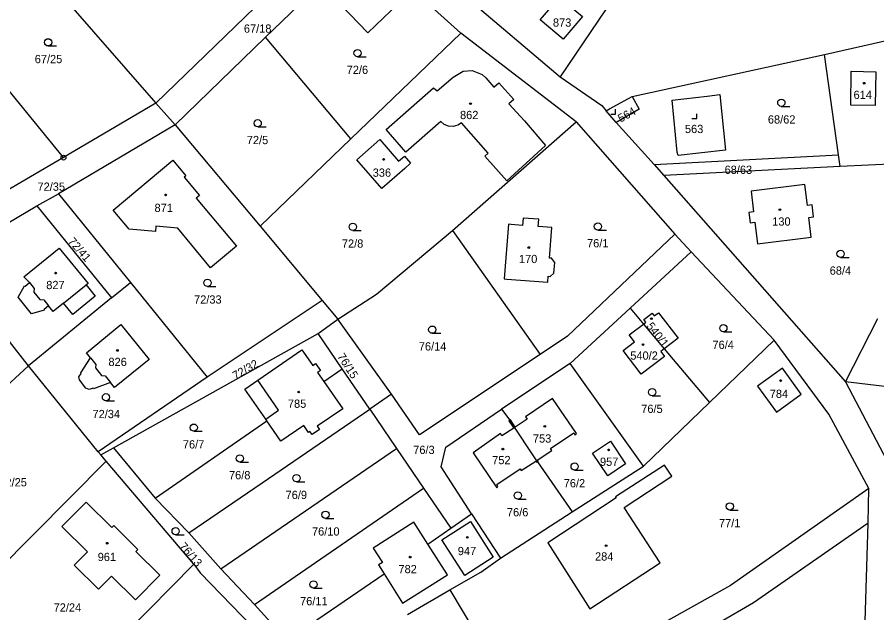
# Model space of a CAD drawing. Extents: x -725728 to -720881, y -1068679 to -1063504.
# Drawn here: x -724166.8 to -723989.4, y -1067726.8 to -1067604 of the extents above; entities that cross this region are included whole.
import ezdxf

# ---------------------------------------------------------------- set-up
doc = ezdxf.new("R2010")
doc.units = 0
for name, color, linetype in [('Hranice parcel', 7, 'Continuous'), ('Parcelní čísla', 7, 'Continuous'), ('Vnitřní kresba', 7, 'Continuous'), ('Značky bodu BP', 7, 'Continuous'), ('Značky budov', 7, 'Continuous'), ('Značky kultur', 7, 'Continuous')]:
    doc.layers.add(name, color=color, linetype=linetype)

# ---------------------------------------------------------------- blocks, each defined once
blk = doc.blocks.new('4.02_3')
at = {"layer": 'Značky budov'}
blk.add_circle((-0.001, 0), 0.0175, dxfattribs=at)
blk = doc.blocks.new('4.02_4')
at = {"layer": 'Značky budov'}
blk.add_circle((-0.001, 0), 0.0175, dxfattribs=at)
blk = doc.blocks.new('3.04_2')
at = {"layer": 'Značky kultur'}
blk.add_line((0.001, 0), (0.176, 0), dxfattribs=at)
blk.add_circle((0.001, 0.075), 0.075, dxfattribs=at)
blk = doc.blocks.new('3.04_3')
at = {"layer": 'Značky kultur'}
blk.add_line((0.001, 0), (0.176, 0), dxfattribs=at)
blk.add_circle((0.001, 0.075), 0.075, dxfattribs=at)
blk = doc.blocks.new('3.19_1')
at = {"layer": 'Značky kultur'}
for p, q in [((-0.1, 0), (0, 0)), ((0, 0), (0, 0.1))]:
    blk.add_line(p, q, dxfattribs=at)
blk = doc.blocks.new('1.05_2')
at = {"layer": 'Značky bodu BP'}
for radius in [0.05, 0.00303]:
    blk.add_circle((0, 0), radius, dxfattribs=at)

msp = doc.modelspace()

# ---------------------------------------------------------------- linework, layer by layer
at = {"layer": 'Hranice parcel'}
for p, q in [((-724093.16, -1067583.64), (-724054.78, -1067616.29)), ((-724169.9, -1067585.37), (-724138.21, -1067621.7)), ((-724138.21, -1067621.7), (-724100.01, -1067584.7)), ((-724115.56, -1067608.09), (-724095.68, -1067588.81)), ((-724075.25, -1067607.24), (-724095.68, -1067588.81)), ((-724039.24, -1067593.26), (-724054.78, -1067616.29)), ((-724157.3, -1067632.92), (-724184.38, -1067599.73)), ((-724097.96, -1067629.07), (-724075.25, -1067607.24)), ((-724051.47, -1067625.53), (-724075.25, -1067607.24)), ((-724134.22, -1067626.18), (-724115.56, -1067608.09)), ((-724097.96, -1067629.07), (-724115.56, -1067608.09)), ((-724039.92, -1067620.3), (-724000.17, -1067611.67)), ((-723997.31, -1067632.37), (-724000.17, -1067611.67)), ((-724138.21, -1067621.7), (-724157.3, -1067632.92)), ((-724138.21, -1067621.7), (-724134.22, -1067626.18)), ((-724043.19, -1067625.65), (-724045.24, -1067623.28)), ((-724134.22, -1067626.18), (-724158.34, -1067640.39)), ((-724134.22, -1067626.18), (-724116.71, -1067647.08)), ((-724076.95, -1067647.93), (-724051.47, -1067625.53)), ((-724051.47, -1067625.53), (-724031.11, -1067648.71)), ((-724043.19, -1067625.65), (-724035.32, -1067634.32)), ((-724116.71, -1067647.08), (-724097.96, -1067629.07)), ((-724157.3, -1067632.92), (-724174.98, -1067643.25)), ((-724035.32, -1067634.32), (-723997.31, -1067632.37)), ((-723996.98, -1067634.78), (-723997.31, -1067632.37)), ((-723976.95, -1067633.79), (-723996.98, -1067634.78)), ((-724035.32, -1067634.32), (-724033.33, -1067636.59)), ((-723996.98, -1067634.78), (-724033.33, -1067636.59)), ((-724033.33, -1067636.59), (-723995.85, -1067679.18)), ((-724162.76, -1067642.87), (-724158.34, -1067640.39)), ((-724158.34, -1067640.39), (-724143.46, -1067658.69)), ((-724181.7, -1067654.01), (-724162.76, -1067642.87)), ((-724162.76, -1067642.87), (-724147.35, -1067661.84)), ((-724116.71, -1067647.08), (-724103.88, -1067662.4)), ((-724076.95, -1067647.93), (-724058.86, -1067673.51)), ((-724027.69, -1067652.36), (-724031.11, -1067648.71)), ((-724040.31, -1067664), (-724027.69, -1067652.36)), ((-724010.6, -1067670.6), (-724027.69, -1067652.36)), ((-724164.52, -1067675.89), (-724181.7, -1067654.01)), ((-724147.35, -1067661.84), (-724143.46, -1067658.69)), ((-724143.46, -1067658.69), (-724127.62, -1067678.19)), ((-724147.35, -1067661.84), (-724164.52, -1067675.89)), ((-724103.88, -1067662.4), (-724127.62, -1067678.19)), ((-724103.88, -1067662.4), (-724100.66, -1067666.24)), ((-724052.67, -1067675.4), (-724040.31, -1067664)), ((-724040.31, -1067664), (-724037.56, -1067667.26)), ((-724104.71, -1067669.19), (-724100.66, -1067666.24)), ((-724089.61, -1067681.69), (-724100.66, -1067666.24)), ((-724037.56, -1067667.26), (-724033.26, -1067672.36)), ((-723995.85, -1067679.18), (-723989.19, -1067666.08)), ((-724147, -1067692.79), (-724104.71, -1067669.19)), ((-724099.75, -1067676.47), (-724104.71, -1067669.19)), ((-724023.93, -1067683.43), (-724010.6, -1067670.6)), ((-724033.26, -1067672.36), (-724023.93, -1067683.43)), ((-724164.52, -1067675.89), (-724192.13, -1067701.31)), ((-724150.11, -1067693.62), (-724164.52, -1067675.89)), ((-724103.54, -1067679.08), (-724099.75, -1067676.47)), ((-724094.02, -1067684.83), (-724099.75, -1067676.47)), ((-724052.67, -1067675.4), (-724066.87, -1067684.8)), ((-724037.54, -1067696.54), (-724052.67, -1067675.4)), ((-724127.62, -1067678.19), (-724150.11, -1067693.62)), ((-723995.85, -1067679.18), (-723984.95, -1067699.95)), ((-724089.61, -1067681.69), (-724094.02, -1067684.83)), ((-724037.54, -1067696.54), (-724023.93, -1067683.43)), ((-724094.02, -1067684.83), (-724088.56, -1067692.89)), ((-724066.87, -1067684.8), (-724065.18, -1067687.11)), ((-724059.45, -1067695.65), (-724065.18, -1067687.11)), ((-724138.37, -1067703.17), (-724115.32, -1067687.21)), ((-724149.59, -1067694.23), (-724150.11, -1067693.62)), ((-724149.59, -1067694.23), (-724147, -1067692.79)), ((-724148.45, -1067695.56), (-724149.59, -1067694.23)), ((-724147, -1067692.79), (-724138.37, -1067703.17)), ((-724124.82, -1067717.73), (-724088.56, -1067692.89)), ((-724088.56, -1067692.89), (-724082.95, -1067701.12)), ((-724148.45, -1067695.56), (-724174.38, -1067721.62)), ((-724130.37, -1067716.75), (-724148.45, -1067695.56)), ((-724059.45, -1067695.65), (-724052.27, -1067706.01)), ((-724052.27, -1067706.01), (-724037.54, -1067696.54)), ((-724117.84, -1067725.07), (-724082.95, -1067701.12)), ((-724082.95, -1067701.12), (-724077.31, -1067709.39)), ((-723991.2, -1067708.33), (-723991.03, -1067701.14)), ((-724138.37, -1067703.17), (-724131.4, -1067710.34)), ((-724077.31, -1067709.39), (-724073.08, -1067706.39)), ((-724073.08, -1067706.39), (-724067.09, -1067715.54)), ((-724067.09, -1067715.54), (-724052.27, -1067706.01)), ((-724082.1, -1067712.65), (-724077.31, -1067709.39)), ((-724131.4, -1067710.34), (-724124.82, -1067717.73)), ((-724154.31, -1067740.95), (-724130.37, -1067716.75)), ((-724124.82, -1067717.73), (-724117.84, -1067725.07)), ((-724111.18, -1067732.46), (-724091.12, -1067718.8)), ((-724086.27, -1067727.14), (-724077.53, -1067722.09)), ((-724077.53, -1067722.09), (-724063.41, -1067745.63)), ((-724117.84, -1067725.07), (-724111.18, -1067732.46))]:
    msp.add_line(p, q, dxfattribs=at)
for points in [[(-724094.49, -1067607.21), (-724088.14, -1067601.11), (-724092.5, -1067596.58), (-724091.95, -1067596.06), (-724093.21, -1067594.75), (-724100.1, -1067601.37), (-724094.49, -1067607.21)], [(-724054.9, -1067599.83), (-724050.17, -1067603.78), (-724054.16, -1067608.49), (-724058.88, -1067604.52), (-724054.9, -1067599.83)], [(-724000.17, -1067611.67), (-723986.52, -1067608.56), (-723976.95, -1067633.79)], [(-724090.69, -1067627.11), (-724080.88, -1067618.5), (-724080.16, -1067619.18), (-724076.88, -1067616.33), (-724074.77, -1067615.06), (-724072.95, -1067614.98), (-724070.84, -1067615.8), (-724070.1, -1067616.46), (-724068.45, -1067618.39), (-724067.4, -1067617.49), (-724064.32, -1067620.95), (-724065.37, -1067621.86), (-724062.14, -1067625.35), (-724057.79, -1067630.41), (-724065.78, -1067637.73), (-724070.3, -1067632.61), (-724069.62, -1067632), (-724075.12, -1067625.77), (-724075.88, -1067626.24), (-724076.83, -1067626.48), (-724077.79, -1067626.43), (-724078.68, -1067626.07), (-724079.42, -1067625.45), (-724086.59, -1067631.78), (-724090.69, -1067627.11)], [(-723989.59, -1067615.2), (-723989.71, -1067622.2), (-723994.77, -1067622.11), (-723994.65, -1067615.11), (-723989.59, -1067615.2)], [(-724054.78, -1067616.29), (-724046.19, -1067622.14), (-724045.24, -1067623.28)], [(-724045.24, -1067623.28), (-724044.6, -1067622.89), (-724039.92, -1067620.3)], [(-724039.92, -1067620.3), (-724038.42, -1067622.93), (-724043.19, -1067625.65)], [(-724030.61, -1067631.81), (-724031.65, -1067621.07), (-724024.42, -1067620.22), (-724021.8, -1067619.93), (-724020.6, -1067631.4), (-724030.42, -1067632.48), (-724030.61, -1067631.81)], [(-724085.64, -1067634.1), (-724086.81, -1067635.15), (-724091.6, -1067639.3), (-724096.75, -1067633.36), (-724091.97, -1067629.2), (-724088.1, -1067633.66), (-724086.88, -1067632.62), (-724085.64, -1067634.1)], [(-724138.21, -1067647.08), (-724138.33, -1067648.17), (-724143.74, -1067647.66), (-724147.06, -1067643.73), (-724134.75, -1067633.45), (-724132.05, -1067636.66), (-724132.41, -1067636.95), (-724129.22, -1067640.76), (-724129.87, -1067641.3), (-724121.59, -1067651.22), (-724126.92, -1067655.65), (-724133.71, -1067647.48), (-724138.21, -1067647.08)], [(-724014.84, -1067644.12), (-724015.82, -1067644.24), (-724015.55, -1067646.39), (-724014.58, -1067646.27), (-724014.04, -1067650.68), (-724002.93, -1067649.33), (-724003.42, -1067645.29), (-724002.46, -1067645.17), (-724002.76, -1067642.67), (-724003.72, -1067642.79), (-724004.25, -1067638.46), (-724015.36, -1067639.81), (-724014.84, -1067644.12)], [(-724056.04, -1067656.74), (-724055.88, -1067654.58), (-724056.56, -1067653.68), (-724056.94, -1067653.65), (-724056.45, -1067647.37), (-724059.3, -1067647.15), (-724059.19, -1067645.65), (-724062.38, -1067645.4), (-724062.5, -1067646.9), (-724064.89, -1067646.72), (-724065.42, -1067646.68), (-724066.29, -1067657.93), (-724065.76, -1067657.97), (-724057.32, -1067658.62), (-724057.23, -1067657.4), (-724056.85, -1067657.43), (-724056.04, -1067656.74)], [(-724100.66, -1067666.24), (-724092.7, -1067661.11), (-724076.95, -1067647.93)], [(-724031.11, -1067648.71), (-724053.21, -1067669.76), (-724058.86, -1067673.51)], [(-724166.65, -1067661.73), (-724165.37, -1067659.35), (-724165.2, -1067659.41), (-724164.32, -1067658.7), (-724165.46, -1067657.54), (-724158.17, -1067651.59), (-724152.21, -1067658.89), (-724152.64, -1067659.15), (-724150.73, -1067661.49), (-724155.38, -1067665.27), (-724157.3, -1067662.92), (-724159.45, -1067664.67), (-724160.4, -1067663.49), (-724161.29, -1067664.22), (-724161.26, -1067664.39), (-724163.87, -1067665.13), (-724166.65, -1067661.73)], [(-724037.56, -1067667.26), (-724037.06, -1067666.88), (-724037.48, -1067666.32), (-724035.74, -1067665.02), (-724035.32, -1067665.58), (-724034.43, -1067664.92), (-724030.41, -1067670.18), (-724033.26, -1067672.36)], [(-724151.18, -1067680.49), (-724151.98, -1067680.77), (-724152.66, -1067680.49), (-724154.01, -1067678.78), (-724154.09, -1067678.11), (-724153.66, -1067677.45), (-724153.74, -1067677.33), (-724151.72, -1067674.23), (-724152.57, -1067673.19), (-724145.44, -1067667.37), (-724139.59, -1067674.55), (-724146.74, -1067680.35), (-724147.58, -1067679.34), (-724151.09, -1067680.6), (-724151.18, -1067680.49)], [(-724033.26, -1067672.36), (-724034, -1067672.92), (-724033.23, -1067673.92), (-724038.02, -1067677.58), (-724041.75, -1067672.69), (-724039.39, -1067670.89), (-724040.49, -1067669.45), (-724037.56, -1067667.26)], [(-723961.74, -1067669.3), (-723963.49, -1067680.04), (-723967, -1067682.63), (-723995.85, -1067679.18)], [(-723991.03, -1067701.14), (-723999.27, -1067685.85), (-724010.6, -1067670.6)], [(-724115.32, -1067687.21), (-724115.54, -1067686.89), (-724119.83, -1067680.67), (-724117.15, -1067678.81), (-724108.06, -1067672.56), (-724105.84, -1067675.78), (-724105.28, -1067675.38), (-724104.25, -1067676.85), (-724104.82, -1067677.25), (-724103.54, -1067679.08)], [(-724058.86, -1067673.51), (-724083.77, -1067690.07), (-724089.61, -1067681.69)], [(-724004.99, -1067681.71), (-724008.89, -1067676.33), (-724014.04, -1067680.06), (-724010.13, -1067685.44), (-724004.99, -1067681.71)], [(-724103.54, -1067679.08), (-724099.59, -1067684.71), (-724104.89, -1067688.35), (-724104.45, -1067688.98), (-724105.97, -1067690.05), (-724106.41, -1067689.41), (-724106.7, -1067689.6), (-724107.69, -1067688.18), (-724112.41, -1067691.44), (-724115.32, -1067687.21)], [(-724059.45, -1067695.65), (-724059.32, -1067695.56), (-724059.52, -1067695.34), (-724056.47, -1067693.32), (-724056.76, -1067692.9), (-724051.92, -1067689.68), (-724051.71, -1067690.07), (-724051.41, -1067689.85), (-724056.34, -1067682.6), (-724061.91, -1067686.41), (-724061.59, -1067686.9), (-724064.06, -1067688.55), (-724065.02, -1067687), (-724065.18, -1067687.11)], [(-724131.4, -1067710.34), (-724116.27, -1067700.01), (-724094.02, -1067684.83)], [(-724073.08, -1067706.39), (-724079.34, -1067696.73), (-724078.39, -1067692.62), (-724066.87, -1067684.8)], [(-724065.18, -1067687.11), (-724065.34, -1067687.22), (-724064.33, -1067688.71), (-724066.77, -1067690.34), (-724067.1, -1067689.85), (-724072.75, -1067693.83), (-724067.8, -1067701.05), (-724067.6, -1067700.73), (-724067.86, -1067700.35), (-724063.04, -1067697.09), (-724062.79, -1067697.46), (-724059.79, -1067695.52), (-724059.6, -1067695.75), (-724059.45, -1067695.65)], [(-724044.4, -1067691.4), (-724041.25, -1067696.09), (-724044.95, -1067698.58), (-724048.1, -1067693.89), (-724044.4, -1067691.4)], [(-724048.62, -1067725.99), (-724034.09, -1067716.51), (-724041.56, -1067705.06), (-724031.73, -1067698.65), (-724033.24, -1067696.34), (-724043.32, -1067702.92), (-724043.19, -1067703.13), (-724057.33, -1067712.36), (-724048.62, -1067725.99)], [(-723991.03, -1067701.14), (-724019.6, -1067721.16), (-724063.41, -1067745.63)], [(-724142.42, -1067724.14), (-724147.36, -1067719.27), (-724150.07, -1067721.96), (-724155.06, -1067716.96), (-724152.36, -1067714.26), (-724157.66, -1067709.03), (-724152.61, -1067703.98), (-724147.34, -1067709.22), (-724146.92, -1067708.79), (-724141.91, -1067713.78), (-724142.34, -1067714.18), (-724137.42, -1067719.08), (-724142.42, -1067724.14)], [(-724082.1, -1067712.65), (-724084.98, -1067708.15), (-724093.35, -1067713.51), (-724091.46, -1067716.43), (-724092.29, -1067716.95), (-724091.12, -1067718.8)], [(-724074.46, -1067719.11), (-724079.19, -1067711.74), (-724073.28, -1067707.96), (-724068.57, -1067715.33), (-724074.46, -1067719.11)], [(-723991.2, -1067708.33), (-724014.87, -1067724.79), (-724029.05, -1067733.01)], [(-723994.02, -1067775.89), (-723992.71, -1067757.75), (-723991.2, -1067708.33)], [(-724091.12, -1067718.8), (-724087.33, -1067724.8), (-724078.04, -1067719.01), (-724082.1, -1067712.65)], [(-724077.53, -1067722.09), (-724071.16, -1067718.4), (-724067.09, -1067715.54)], [(-724130.37, -1067716.75), (-724129.08, -1067718.55), (-724109.61, -1067738.65)]]:
    msp.add_lwpolyline(points, dxfattribs=at)
at = {"layer": 'Vnitřní kresba'}
for p, q in [((-724164.32, -1067658.7), (-724163.35, -1067659.9)), ((-724163.35, -1067659.9), (-724163.43, -1067660.71)), ((-724157.3, -1067662.92), (-724152.64, -1067659.15)), ((-724163.43, -1067660.71), (-724162.19, -1067662.21)), ((-724162.19, -1067662.21), (-724161.38, -1067662.28)), ((-724161.38, -1067662.28), (-724160.4, -1067663.49)), ((-724151.72, -1067674.23), (-724150.6, -1067675.6)), ((-724150.6, -1067675.6), (-724150.68, -1067676.31)), ((-724150.68, -1067676.31), (-724149.43, -1067677.86)), ((-724149.43, -1067677.86), (-724148.71, -1067677.94)), ((-724148.71, -1067677.94), (-724147.58, -1067679.34)), ((-724112.89, -1067685), (-724117.15, -1067678.81)), ((-724115.54, -1067686.89), (-724112.89, -1067685))]:
    msp.add_line(p, q, dxfattribs=at)

# ---------------------------------------------------------------- block references
at = {"layer": 'Značky bodu BP', "xscale": 10, "yscale": 10}
msp.add_blockref('1.05_2', (-724157.3, -1067632.92), dxfattribs=at)
at = {"layer": 'Značky budov', "xscale": 10, "yscale": 10}
for name, p in [('4.02_3', (-723991.98, -1067617.57)), ('4.02_3', (-724073.26, -1067621.79)), ('4.02_3', (-724091.19, -1067633.29)), ('4.02_3', (-724136.2, -1067640.61)), ('4.02_4', (-724009.39, -1067643.65)), ('4.02_3', (-724061.23, -1067651.47)), ('4.02_3', (-724158.9, -1067656.74)), ('4.02_4', (-724035.91, -1067666.14)), ('4.02_3', (-724146.14, -1067672.69)), ('4.02_3', (-724037.65, -1067671.49)), ('4.02_4', (-724009.24, -1067678.91)), ('4.02_3', (-724108.73, -1067681.28)), ('4.02_3', (-724057.93, -1067688.35)), ('4.02_3', (-724066.58, -1067693.04)), ('4.02_3', (-724044.74, -1067693.21)), ('4.02_3', (-724073.92, -1067711.25)), ('4.02_3', (-724148.26, -1067712.47)), ('4.02_3', (-724045.26, -1067712.97)), ('4.02_3', (-724085.7, -1067715.32))]:
    msp.add_blockref(name, p, dxfattribs=at)
at = {"layer": 'Značky kultur', "xscale": 10, "yscale": 10}
for name, p in [('3.04_3', (-724160.46, -1067609.89)), ('3.04_2', (-724096.59, -1067612.11)), ('3.04_2', (-724009.11, -1067622.35)), ('3.19_1', (-724043.31, -1067623.96)), ('3.19_1', (-724026.57, -1067624.87)), ('3.04_2', (-724117.21, -1067626.59)), ('3.04_2', (-724097.58, -1067647.95)), ('3.04_3', (-724046.97, -1067647.88)), ('3.04_2', (-723996.88, -1067653.52)), ('3.04_2', (-724127.57, -1067659.49)), ('3.04_2', (-724021.08, -1067668.84)), ('3.04_3', (-724081.17, -1067669.16)), ('3.04_2', (-724148.53, -1067683.11)), ('3.04_2', (-724035.78, -1067682.04)), ('3.04_2', (-724130.41, -1067689.37)), ('3.04_2', (-724120.89, -1067695.72)), ('3.04_3', (-724051.78, -1067697.38)), ('3.04_2', (-724109.2, -1067699.8)), ('3.04_2', (-724063.51, -1067703.37)), ('3.04_2', (-724019.74, -1067705.61)), ('3.04_2', (-724103.22, -1067707.33)), ('3.04_2', (-724134.15, -1067710.72)), ('3.04_2', (-724105.68, -1067721.71))]:
    msp.add_blockref(name, p, dxfattribs=at)

# ---------------------------------------------------------------- texts
at = {"layer": 'Parcelní čísla'}
for s, p in [('67/18', (-724120.05, -1067607.16)), ('873', (-724056.25, -1067605.91)), ('67/25', (-724163.23, -1067613.44)), ('72/6', (-724098.83, -1067615.66)), ('614', (-723994.19, -1067620.83)), ('862', (-724075.43, -1067624.98)), ('68/62', (-724011.88, -1067625.9)), ('563', (-724029, -1067627.86)), ('72/5', (-724119.45, -1067630.14)), ('336', (-724093.46, -1067636.87)), ('68/63', (-724020.81, -1067636.28)), ('72/35', (-724162.66, -1067639.76)), ('871', (-724138.5, -1067644.14)), ('130', (-724010.98, -1067646.95)), ('72/8', (-724099.82, -1067651.5)), ('76/1', (-724049.21, -1067651.43)), ('170', (-724063.27, -1067654.68)), ('68/4', (-723999.12, -1067657.07)), ('827', (-724160.85, -1067660.05)), ('72/33', (-724130.34, -1067663.04)), ('76/14', (-724083.94, -1067672.71)), ('76/4', (-724023.32, -1067672.39)), ('540/2', (-724040.28, -1067674.6)), ('826', (-724148.01, -1067675.91)), ('784', (-724011.49, -1067682.49)), ('785', (-724110.96, -1067684.53)), ('72/34', (-724151.3, -1067686.66)), ('76/5', (-724038.02, -1067685.59)), ('753', (-724060.38, -1067691.71)), ('76/7', (-724132.65, -1067692.92)), ('76/3', (-724085.09, -1067694.05)), ('752', (-724068.79, -1067696.16)), ('957', (-724046.54, -1067696.5)), ('76/8', (-724123.13, -1067699.27)), ('72/25', (-724170.54, -1067700.74)), ('76/2', (-724054.02, -1067700.93)), ('76/9', (-724111.44, -1067703.35)), ('76/6', (-724065.75, -1067706.92)), ('77/1', (-724021.98, -1067709.16)), ('76/10', (-724105.99, -1067710.88)), ('947', (-724075.89, -1067714.92)), ('961', (-724150.23, -1067716.14)), ('284', (-724047.56, -1067716.04)), ('782', (-724088.14, -1067718.65)), ('76/11', (-724108.45, -1067725.26)), ('72/24', (-724159.33, -1067726.57))]:
    msp.add_text(s, height=1.7, dxfattribs=at).set_placement(p)
for s, rotation, p in [('564', 29, (-724042.26, -1067625.73)), ('72/41', 311, (-724156.46, -1067650.27)), ('540/1', 308, (-724037.04, -1067667.71)), ('72/32', 30, (-724121.79, -1067678.79)), ('76/15', 303, (-724100.84, -1067673.94)), ('76/13', 311, (-724133.53, -1067713.19))]:
    msp.add_text(s, height=1.7, rotation=rotation, dxfattribs=at).set_placement(p)

doc.saveas('drawing.dxf')
